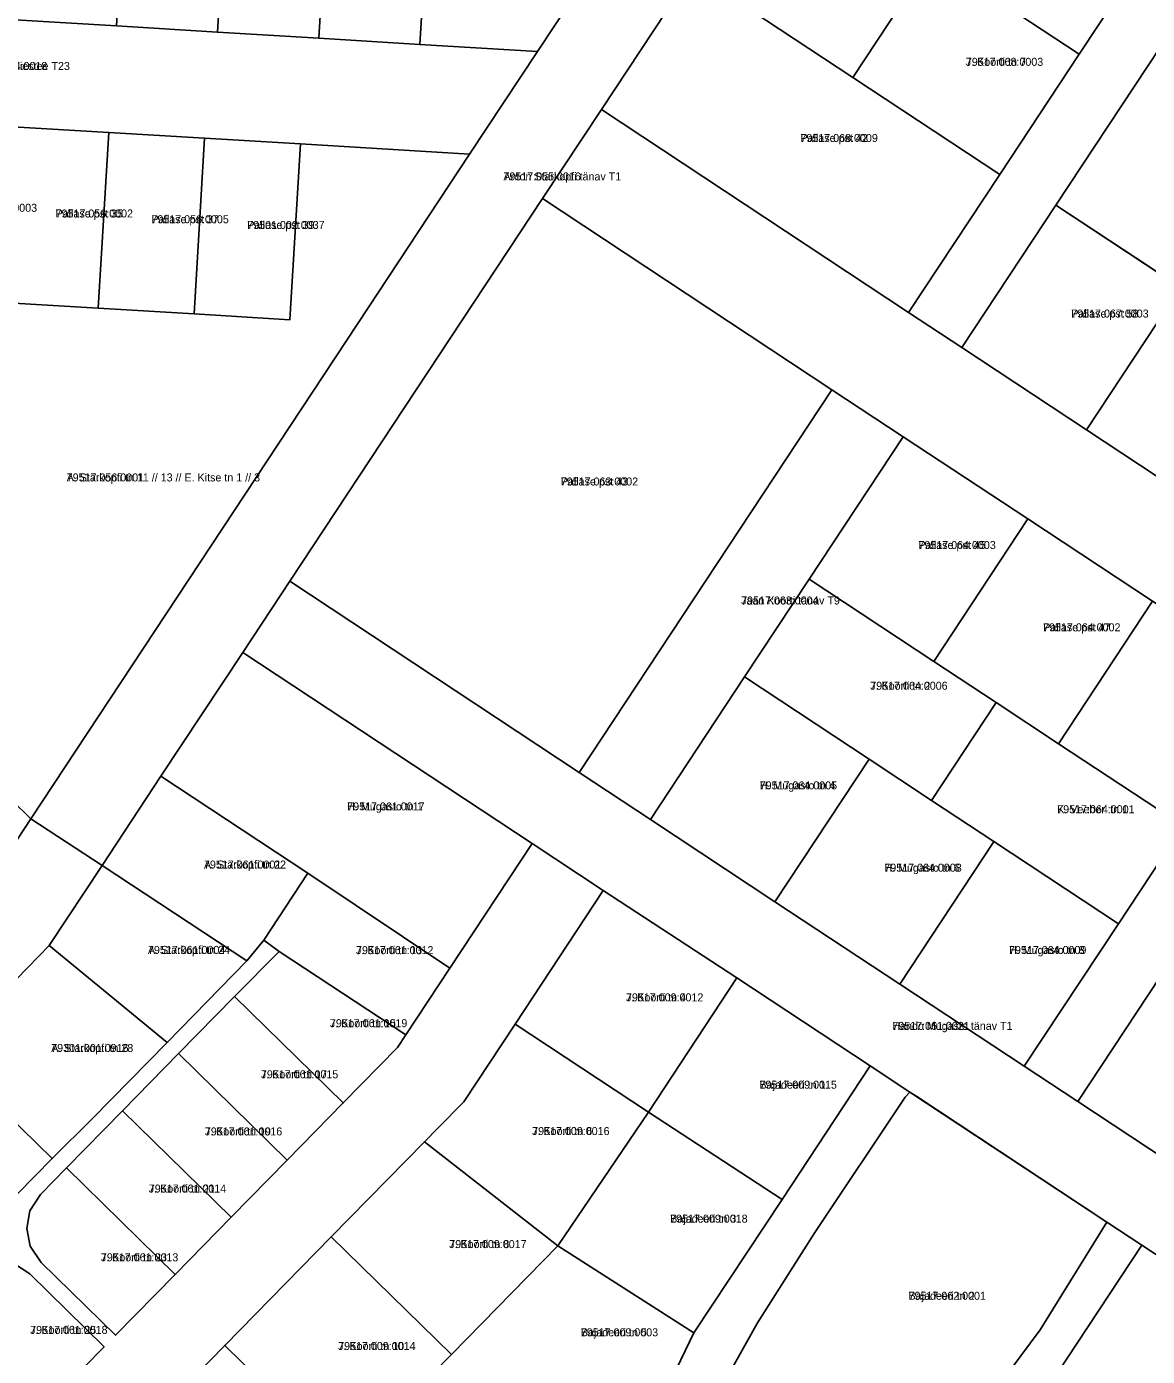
# Model space of a CAD drawing. Extents: x 643847 to 663718, y 6468443 to 6482775.
# Drawn here: x 662964.9 to 663174.9, y 6471836.6 to 6472085.9 of the extents above; entities that cross this region are included whole.
import ezdxf

# ---------------------------------------------------------------- set-up
doc = ezdxf.new("R2010")
doc.units = 0
for name, color, linetype in [('L_AADRESS', 7, 'Continuous'), ('PIIR', 7, 'Continuous'), ('TUNNUS', 7, 'Continuous')]:
    doc.layers.add(name, color=color, linetype=linetype)

msp = doc.modelspace()

# ---------------------------------------------------------------- linework, layer by layer
at = {"layer": 'PIIR'}
for points in [[(663113.4, 6472161.21), (663126.07, 6472180.39), (663142.84, 6472176.77), (663130.98, 6472158.81), (663117.21, 6472137.96), (663103.44, 6472117.1), (663089.67, 6472096.25), (663072.59, 6472070.38), (663061.57, 6472053.68), (663014.18, 6471981.96), (663005.37, 6471968.59), (662990.04, 6471945.39), (662979.04, 6471928.7), (662965.62, 6471937.41), (663026.91, 6472030.27), (663047.89, 6472062.02), (663060.61, 6472081.29), (663067.1, 6472091.11), (663080.33, 6472111.14), (663102.38, 6472144.52)], [(663208.69, 6472151.26), (663220.62, 6472147.58), (663208.5, 6472129.22), (663186.46, 6472095.84), (663179.84, 6472085.82), (663157.8, 6472052.45), (663140.18, 6472025.75), (663130.17, 6472032.36), (663147.25, 6472058.23), (663162.12, 6472080.75), (663177, 6472103.28), (663191.88, 6472125.81)], [(663162.12, 6472080.75), (663134.58, 6472098.93), (663147.26, 6472118.12), (663149.46, 6472121.46), (663177, 6472103.28)], [(662981.68, 6472086.05), (662983.54, 6472117.53), (662993.62, 6472116.89), (663002.54, 6472116.32), (663000.63, 6472084.87)], [(663103.44, 6472117.1), (663133.48, 6472097.26), (663119.7, 6472076.4), (663089.67, 6472096.25)], [(663019.62, 6472083.74), (663000.63, 6472084.87), (663002.54, 6472116.32), (663021.5, 6472115.18)], [(663019.62, 6472083.74), (663021.5, 6472115.18), (663028.02, 6472114.8), (663040.48, 6472114.05), (663038.59, 6472082.6)], [(663060.61, 6472081.29), (663038.59, 6472082.6), (663040.48, 6472114.05), (663046.77, 6472112.95), (663067.1, 6472091.11)], [(663147.25, 6472058.23), (663119.7, 6472076.4), (663133.48, 6472097.26), (663134.58, 6472098.93), (663162.12, 6472080.75)], [(663130.17, 6472032.36), (663072.59, 6472070.38), (663089.67, 6472096.25), (663119.7, 6472076.4), (663147.25, 6472058.23)], [(662865.73, 6472072.97), (662848.76, 6472073.98), (662855.95, 6472093.58), (662858.94, 6472093.4), (662877.91, 6472092.26), (662882.9, 6472091.96), (662924.81, 6472089.44), (662943.75, 6472088.32), (662962.72, 6472087.19), (662981.68, 6472086.05), (663000.63, 6472084.87), (663019.62, 6472083.74), (663038.59, 6472082.6), (663060.61, 6472081.29), (663047.89, 6472062.02), (663016.19, 6472063.93), (662998.22, 6472065.01), (662980.26, 6472066.09), (662962.29, 6472067.17), (662944.33, 6472068.24), (662924.61, 6472069.42), (662908.65, 6472070.38)], [(663179.84, 6472085.82), (663214.89, 6472062.69), (663192.85, 6472029.31), (663181.16, 6472037.03), (663157.8, 6472052.45)], [(662923.97, 6472036.4), (662958.48, 6471944.41), (662965.62, 6471937.41), (662956.64, 6471923.81), (662944.74, 6471935.47), (662937.2, 6471955.6), (662929.82, 6471975.26), (662922.44, 6471994.92), (662915.07, 6472014.58), (662907.51, 6472034.7), (662906.64, 6472037.04), (662908.65, 6472070.38), (662924.61, 6472069.42), (662922.81, 6472039.47)], [(662980.26, 6472066.09), (662978.28, 6472033.13), (662960.31, 6472034.2), (662962.29, 6472067.17)], [(662980.26, 6472066.09), (662998.22, 6472065.01), (662996.24, 6472032.06), (662978.28, 6472033.13)], [(662996.24, 6472032.06), (662998.22, 6472065.01), (663016.19, 6472063.93), (663014.21, 6472030.99)], [(663026.91, 6472030.27), (662965.62, 6471937.41), (662958.48, 6471944.41), (662923.97, 6472036.4), (662942.35, 6472035.26), (662960.31, 6472034.2), (662978.28, 6472033.13), (662996.24, 6472032.06), (663014.21, 6472030.99), (663016.19, 6472063.93), (663047.89, 6472062.02)], [(663061.57, 6472053.68), (663115.79, 6472017.85), (663068.42, 6471946.13), (663014.18, 6471981.96)], [(663140.18, 6472025.75), (663157.8, 6472052.45), (663175.34, 6472040.89), (663181.16, 6472037.03), (663163.54, 6472010.32)], [(663163.54, 6472010.32), (663181.16, 6472037.03), (663192.85, 6472029.31), (663204.55, 6472021.6), (663186.91, 6471994.89)], [(663115.79, 6472017.85), (663129.16, 6472009.06), (663111.52, 6471982.37), (663099.4, 6471964.01), (663081.77, 6471937.3), (663068.42, 6471946.13)], [(663152.52, 6471993.63), (663134.89, 6471966.94), (663111.52, 6471982.37), (663129.16, 6472009.06)], [(663175.88, 6471978.2), (663158.26, 6471951.51), (663146.57, 6471959.22), (663134.89, 6471966.94), (663152.52, 6471993.63)], [(663099.4, 6471964.01), (663111.52, 6471982.37), (663134.89, 6471966.94), (663146.57, 6471959.22), (663134.45, 6471940.86), (663122.76, 6471948.58)], [(663059.61, 6471932.77), (663005.37, 6471968.59), (663014.18, 6471981.96), (663068.42, 6471946.13), (663081.77, 6471937.3), (663105.12, 6471921.88), (663128.51, 6471906.43), (663151.81, 6471891.04), (663161.88, 6471884.41), (663185.24, 6471868.98), (663208.6, 6471853.55), (663231.97, 6471838.12), (663253.24, 6471824.07), (663239.82, 6471813.75), (663216.46, 6471829.4), (663195.61, 6471843.18), (663173.91, 6471857.51), (663167.33, 6471861.83), (663130.41, 6471886.2), (663123, 6471891.1), (663097.97, 6471907.63), (663072.95, 6471923.96)], [(663175.88, 6471978.2), (663199.25, 6471962.77), (663181.62, 6471936.08), (663158.26, 6471951.51)], [(663059.61, 6471932.77), (663044.18, 6471909.41), (663017.58, 6471927.21), (662990.04, 6471945.39), (663005.37, 6471968.59)], [(663105.13, 6471921.87), (663081.77, 6471937.3), (663099.4, 6471964.01), (663122.76, 6471948.58)], [(663169.5, 6471917.72), (663181.62, 6471936.08), (663199.25, 6471962.77), (663209.27, 6471956.16), (663191.63, 6471929.47), (663179.51, 6471911.11), (663161.88, 6471884.41), (663151.81, 6471891.04)], [(663169.5, 6471917.72), (663146.14, 6471933.15), (663134.45, 6471940.86), (663146.57, 6471959.22), (663158.26, 6471951.51), (663181.62, 6471936.08)], [(663122.76, 6471948.58), (663134.45, 6471940.86), (663146.14, 6471933.15), (663146.07, 6471933.04), (663128.51, 6471906.43), (663105.12, 6471921.88)], [(662990.04, 6471945.39), (663017.58, 6471927.21), (663009.31, 6471914.68), (663006.15, 6471910.8), (662979.04, 6471928.7)], [(663146.14, 6471933.15), (663169.5, 6471917.72), (663151.81, 6471891.04), (663128.51, 6471906.43), (663146.07, 6471933.04)], [(662979.04, 6471928.7), (663006.15, 6471910.8), (662991.18, 6471895.5), (662969.1, 6471913.68)], [(663035.91, 6471896.9), (663012.22, 6471912.55), (663009.31, 6471914.68), (663017.58, 6471927.21), (663044.18, 6471909.41)], [(663072.95, 6471923.96), (663097.97, 6471907.63), (663081.45, 6471882.4), (663056.42, 6471898.93)], [(662969.67, 6471873.73), (662949.35, 6471893.56), (662956.9, 6471901.17), (662969.1, 6471913.68), (662991.18, 6471895.5), (662977.19, 6471881.24)], [(663035.91, 6471896.9), (663034.36, 6471894.53), (663024.19, 6471884.16), (663003.84, 6471904.11), (663012.22, 6471912.55)], [(663161.88, 6471884.41), (663179.51, 6471911.11), (663202.88, 6471895.68), (663185.24, 6471868.98)], [(663106.48, 6471866.07), (663081.45, 6471882.4), (663097.97, 6471907.63), (663123, 6471891.1)], [(663013.69, 6471873.45), (662993.34, 6471893.4), (663003.84, 6471904.11), (663024.19, 6471884.16)], [(663039.45, 6471876.89), (663041.92, 6471879.4), (663046.82, 6471884.39), (663056.42, 6471898.93), (663081.45, 6471882.4), (663064.42, 6471857.35)], [(662949.19, 6471852.68), (662928.91, 6471872.59), (662942.85, 6471886.9), (662949.35, 6471893.56), (662969.67, 6471873.73), (662963.17, 6471867.1)], [(663003.19, 6471862.74), (662982.84, 6471882.69), (662993.34, 6471893.4), (663013.69, 6471873.45)], [(663101.83, 6471842.93), (663112.59, 6471859.86), (663129.53, 6471885.24), (663130.41, 6471886.2), (663131.69, 6471885.36), (663166.42, 6471862.43), (663167.33, 6471861.83), (663154.84, 6471841.6), (663136.69, 6471817.26), (663132.04, 6471810.52), (663128.01, 6471806.36), (663122.61, 6471802.76), (663117.52, 6471801.12), (663111.07, 6471800.4), (663102.94, 6471803.28), (663097.42, 6471807.49), (663094.75, 6471811.75), (663093.01, 6471818.38), (663094.43, 6471828.62), (663095.67, 6471831.87)], [(662992.69, 6471852.03), (662972.34, 6471871.98), (662982.84, 6471882.69), (663003.19, 6471862.74)], [(663081.45, 6471882.4), (663106.48, 6471866.07), (663089.95, 6471841.04), (663064.42, 6471857.35)], [(663021.97, 6471859.05), (663039.45, 6471876.89), (663064.42, 6471857.35), (663044.47, 6471837)], [(662981.49, 6471840.61), (662967.56, 6471854.26), (662965.53, 6471857.29), (662964.87, 6471860.6), (662965.46, 6471863.92), (662967.44, 6471866.99), (662972.34, 6471871.98), (662992.69, 6471852.03)], [(663021.97, 6471859.05), (663044.47, 6471837), (663032.92, 6471825.23), (663024.5, 6471816.62), (663002, 6471838.7)], [(663085.07, 6471830.97), (663083.54, 6471823.47), (663032.92, 6471825.23), (663044.47, 6471837), (663064.42, 6471857.35), (663089.95, 6471841.04)], [(663195.61, 6471843.18), (663174.94, 6471811.72), (663155.73, 6471829.97), (663173.91, 6471857.51)], [(662979.39, 6471838.47), (662968.19, 6471827.05), (662947.84, 6471847), (662952.74, 6471852), (662955.77, 6471854.03), (662959.08, 6471854.69), (662962.4, 6471854.1), (662965.47, 6471852.13)], [(663008.8, 6471797.07), (662984.55, 6471820.85), (663002, 6471838.7), (663024.5, 6471816.62), (663026.32, 6471814.88)]]:
    msp.add_lwpolyline(points, close=True, dxfattribs=at)
for points in [[(663175.88, 6471978.2), (663152.52, 6471993.63), (663129.16, 6472009.06), (663115.79, 6472017.85), (663061.57, 6472053.68), (663072.59, 6472070.38), (663130.17, 6472032.36), (663140.18, 6472025.75), (663163.54, 6472010.32), (663186.91, 6471994.89)], [(662861.43, 6471826.71), (662873.68, 6471839.2), (662882.42, 6471848.11), (662891.18, 6471857.04), (662903.43, 6471869.55), (662914.56, 6471880.88), (662935.56, 6471902.31), (662956.64, 6471923.81), (662965.62, 6471937.41), (662979.04, 6471928.7), (662969.1, 6471913.68), (662956.9, 6471901.17), (662949.35, 6471893.56), (662942.85, 6471886.9), (662928.91, 6471872.59), (662914.84, 6471858.35), (662900.84, 6471844.07), (662886.83, 6471829.79)], [(662963.17, 6471867.1), (662969.67, 6471873.73), (662977.19, 6471881.24), (662991.18, 6471895.5), (663006.15, 6471910.8), (663009.31, 6471914.68), (663012.22, 6471912.55), (663003.84, 6471904.11), (662993.34, 6471893.4), (662982.84, 6471882.69), (662972.34, 6471871.98), (662967.44, 6471866.99), (662965.46, 6471863.92), (662964.87, 6471860.6), (662965.53, 6471857.29), (662967.56, 6471854.26), (662981.49, 6471840.61), (662992.69, 6471852.03), (663003.19, 6471862.74), (663013.69, 6471873.45), (663024.19, 6471884.16), (663034.36, 6471894.53), (663035.91, 6471896.9), (663044.18, 6471909.41), (663059.61, 6471932.77), (663072.95, 6471923.96), (663056.42, 6471898.93), (663046.82, 6471884.39), (663041.92, 6471879.4), (663039.45, 6471876.89), (663021.97, 6471859.05), (663002, 6471838.7), (662984.55, 6471820.85)], [(663085.07, 6471830.97), (663089.95, 6471841.04), (663106.48, 6471866.07), (663123, 6471891.1), (663130.41, 6471886.2), (663129.53, 6471885.24), (663112.59, 6471859.86), (663101.83, 6471842.93), (663095.67, 6471831.87)], [(663136.69, 6471817.26), (663154.84, 6471841.6), (663167.33, 6471861.83), (663173.91, 6471857.51), (663155.73, 6471829.97)], [(662968.19, 6471827.05), (662979.39, 6471838.47), (662965.47, 6471852.13), (662962.4, 6471854.1), (662959.08, 6471854.69), (662955.77, 6471854.03), (662952.74, 6471852), (662947.84, 6471847), (662937.34, 6471836.29)]]:
    msp.add_lwpolyline(points, dxfattribs=at)

# ---------------------------------------------------------------- texts
at = {"layer": 'L_AADRESS'}
for s, p in [('J. Koorti tn 7', (663140.91, 6472078.58)), ('Pallase puiestee T23', (662954.23, 6472077.8)), ('Pallase pst 42', (663109.91, 6472064.3)), ('Anton Starkopfi tänav T1', (663054.23, 6472057.1)), ('Pallase pst 35', (662970.29, 6472050.15)), ('Pallase pst 37', (662988.25, 6472049.07)), ('Pallase pst 39', (663006.21, 6472048)), ('Pallase pst 58', (663160.67, 6472031.39)), ('A. Starkopfi tn 11 // 13 // E. Kitse tn 1 // 3', (662972.37, 6472000.67)), ('Pallase pst 43', (663064.98, 6471999.91)), ('Pallase pst 45', (663132.02, 6471988)), ('Jaan Koorti tänav T9', (663098.79, 6471977.6)), ('Pallase pst 47', (663155.39, 6471972.57)), ('J. Koorti tn 2', (663122.99, 6471961.62)), ('H. Mugasto tn 4', (663102.27, 6471942.94)), ('H. Mugasto tn 1', (663024.95, 6471939)), ('K. Veeberi tn 1', (663158.04, 6471938.47)), ('A. Starkopfi tn 22', (662998.1, 6471928.1)), ('H. Mugasto tn 6', (663125.63, 6471927.51)), ('A. Starkopfi tn 24', (662987.6, 6471912.1)), ('J. Koorti tn 13', (663026.6, 6471912.05)), ('H. Mugasto tn 8', (663149, 6471912.08)), ('J. Koorti tn 4', (663077.2, 6471903.2)), ('J. Koorti tn 15', (663021.71, 6471898.36)), ('Hando Mugasto tänav T1', (663127.13, 6471897.86)), ('A. Starkopfi tn 28', (662969.46, 6471893.71)), ('J. Koorti tn 17', (663008.77, 6471888.78)), ('Bajadeeri tn 1', (663102.23, 6471886.83)), ('J. Koorti tn 19', (662998.27, 6471878.07)), ('J. Koorti tn 6', (663059.62, 6471878.14)), ('J. Koorti tn 21', (662987.76, 6471867.36)), ('Bajadeeri tn 3', (663085.5, 6471861.72)), ('J. Koorti tn 8', (663044.07, 6471856.95)), ('J. Koorti tn 23', (662978.78, 6471854.47)), ('Bajadeeri tn 2', (663130.17, 6471847.26)), ('J. Koorti tn 25', (662965.52, 6471840.87)), ('Bajadeeri tn 5', (663068.73, 6471840.41)), ('J. Koorti tn 10', (663023.25, 6471837.84))]:
    msp.add_text(s, height=1.5, dxfattribs=at).set_placement(p)
at = {"layer": 'TUNNUS'}
for s, p in [('79517:068:0003', (663140.91, 6472078.58)), ('79517:054:0018', (662954.23, 6472077.8)), ('79517:068:0009', (663109.91, 6472064.3)), ('79517:055:0016', (663054.23, 6472057.1)), ('79517:056:0003', (662952.32, 6472051.22)), ('79517:056:0002', (662970.29, 6472050.15)), ('79517:056:0005', (662988.25, 6472049.07)), ('79501:002:0037', (663006.21, 6472048)), ('79517:067:0003', (663160.67, 6472031.39)), ('79517:056:0001', (662972.37, 6472000.67)), ('79517:063:0002', (663064.98, 6471999.91)), ('79517:064:0003', (663132.02, 6471988)), ('79517:063:0004', (663098.79, 6471977.6)), ('79517:064:0002', (663155.39, 6471972.57)), ('79517:064:0006', (663122.99, 6471961.62)), ('79517:064:0005', (663102.27, 6471942.94)), ('79517:061:0017', (663024.95, 6471939)), ('79517:064:0001', (663158.04, 6471938.47)), ('79517:061:0001', (662998.1, 6471928.1)), ('79517:064:0008', (663125.63, 6471927.51)), ('79517:061:0004', (662987.6, 6471912.1)), ('79517:061:0012', (663026.6, 6471912.05)), ('79517:064:0009', (663149, 6471912.08)), ('79517:009:0012', (663077.2, 6471903.2)), ('79517:061:0019', (663021.71, 6471898.36)), ('79517:061:0021', (663127.13, 6471897.86)), ('79301:001:0916', (662969.46, 6471893.71)), ('79517:061:0015', (663008.77, 6471888.78)), ('79517:009:0015', (663102.23, 6471886.83)), ('79517:061:0016', (662998.27, 6471878.07)), ('79517:009:0016', (663059.62, 6471878.14)), ('79517:061:0014', (662987.76, 6471867.36)), ('79517:009:0018', (663085.5, 6471861.72)), ('79517:009:0017', (663044.07, 6471856.95)), ('79517:061:0013', (662978.78, 6471854.47)), ('79517:062:0001', (663130.17, 6471847.26)), ('79517:061:0018', (662965.52, 6471840.87)), ('79517:009:0003', (663068.73, 6471840.41)), ('79517:009:0014', (663023.25, 6471837.84))]:
    msp.add_text(s, height=1.5, dxfattribs=at).set_placement(p)

doc.saveas('drawing.dxf')
